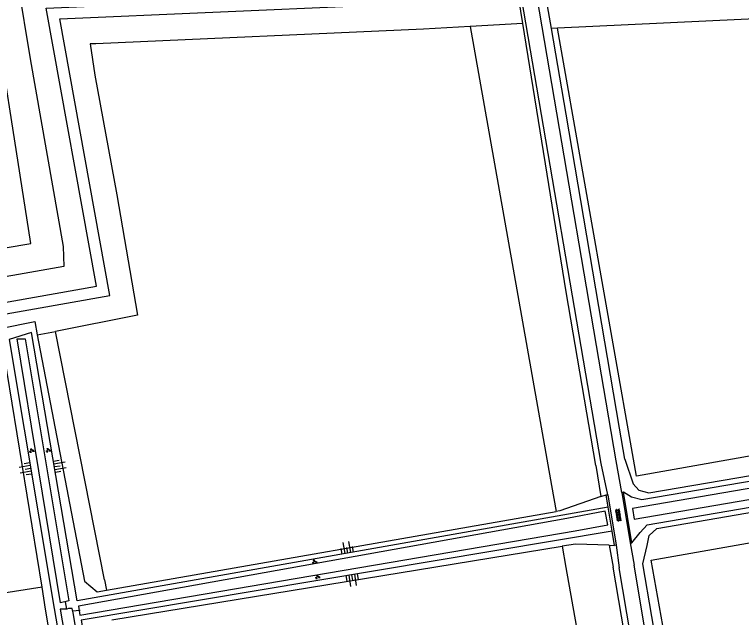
# Model space of a CAD drawing. Extents: x 133000 to 136000, y 400500 to 403500.
# Drawn here: x 134208.5 to 134336.6, y 402325.1 to 402431.3 of the extents above; entities that cross this region are included whole.
import ezdxf

# ---------------------------------------------------------------- set-up
doc = ezdxf.new("R2010")
doc.units = 0
for name, color, linetype in [('gg-afsc-muur', 7, 'Continuous'), ('gg-knt-BGT kruinlijn', 7, 'Continuous'), ('gg-knt-bovenkant onderkant talud', 7, 'Continuous'), ('gg-knt-onverhard', 7, 'Continuous'), ('gg-kntw-bovenkant insteek waterloop', 7, 'Continuous'), ('gg-kntw-greppel-droge sloot', 7, 'Continuous'), ('gg-kwrk-duiker nz buis', 7, 'Continuous'), ('gt-grn-groengrens', 7, 'Continuous'), ('gt-symb-groenvak', 7, 'Continuous'), ('gt-symb-overige verharding', 7, 'Continuous'), ('gt-symb-talud symbool', 7, 'Continuous')]:
    doc.layers.add(name, color=color, linetype=linetype)

# ---------------------------------------------------------------- blocks, each defined once
blk = doc.blocks.new('gt0-OVH')
at = {"layer": 'gt-symb-overige verharding'}
for points in [[(-0.97, 0.3), (-0.97, 0.31), (-0.96, 0.32), (-0.97, 0.33), (-0.97, 0.34), (-0.98, 0.35), (-0.99, 0.35), (-1, 0.36), (-1.01, 0.35), (-1.02, 0.35), (-1.03, 0.34), (-1.03, 0.33), (-1.04, 0.32), (-1.03, 0.31), (-1.03, 0.3), (-1.02, 0.29), (-1.01, 0.29), (-1, 0.28), (-0.99, 0.29), (-0.98, 0.29)], [(-0.87, 0.11), (-0.87, 0.12), (-0.86, 0.13), (-0.87, 0.14), (-0.87, 0.15), (-0.88, 0.16), (-0.89, 0.16), (-0.9, 0.16), (-0.91, 0.16), (-0.92, 0.16), (-0.93, 0.15), (-0.93, 0.14), (-0.94, 0.13), (-0.93, 0.12), (-0.93, 0.11), (-0.92, 0.1), (-0.91, 0.09), (-0.9, 0.09), (-0.89, 0.09), (-0.88, 0.1)], [(-0.77, 0.3), (-0.77, 0.31), (-0.76, 0.32), (-0.77, 0.33), (-0.77, 0.34), (-0.78, 0.35), (-0.79, 0.35), (-0.8, 0.36), (-0.81, 0.35), (-0.82, 0.35), (-0.83, 0.34), (-0.83, 0.33), (-0.84, 0.32), (-0.83, 0.31), (-0.83, 0.3), (-0.82, 0.29), (-0.81, 0.29), (-0.8, 0.28), (-0.79, 0.29), (-0.78, 0.29)], [(-0.67, 0.11), (-0.67, 0.12), (-0.66, 0.13), (-0.67, 0.14), (-0.67, 0.15), (-0.68, 0.16), (-0.69, 0.16), (-0.7, 0.16), (-0.71, 0.16), (-0.72, 0.16), (-0.73, 0.15), (-0.73, 0.14), (-0.74, 0.13), (-0.73, 0.12), (-0.73, 0.11), (-0.72, 0.1), (-0.71, 0.09), (-0.7, 0.09), (-0.69, 0.09), (-0.68, 0.1)], [(-0.57, 0.3), (-0.57, 0.31), (-0.56, 0.32), (-0.57, 0.33), (-0.57, 0.34), (-0.58, 0.35), (-0.59, 0.35), (-0.6, 0.36), (-0.61, 0.35), (-0.62, 0.35), (-0.63, 0.34), (-0.63, 0.33), (-0.64, 0.32), (-0.63, 0.31), (-0.63, 0.3), (-0.62, 0.29), (-0.61, 0.29), (-0.6, 0.28), (-0.59, 0.29), (-0.58, 0.29)], [(-0.47, 0.11), (-0.47, 0.12), (-0.46, 0.13), (-0.47, 0.14), (-0.47, 0.15), (-0.48, 0.16), (-0.49, 0.16), (-0.5, 0.16), (-0.51, 0.16), (-0.52, 0.16), (-0.53, 0.15), (-0.53, 0.14), (-0.54, 0.13), (-0.53, 0.12), (-0.53, 0.11), (-0.52, 0.1), (-0.51, 0.09), (-0.5, 0.09), (-0.49, 0.09), (-0.48, 0.1)], [(-0.37, 0.3), (-0.37, 0.31), (-0.36, 0.32), (-0.37, 0.33), (-0.37, 0.34), (-0.38, 0.35), (-0.39, 0.35), (-0.4, 0.36), (-0.41, 0.35), (-0.42, 0.35), (-0.43, 0.34), (-0.43, 0.33), (-0.44, 0.32), (-0.43, 0.31), (-0.43, 0.3), (-0.42, 0.29), (-0.41, 0.29), (-0.4, 0.28), (-0.39, 0.29), (-0.38, 0.29)], [(-0.27, 0.11), (-0.27, 0.12), (-0.26, 0.13), (-0.27, 0.14), (-0.27, 0.15), (-0.28, 0.16), (-0.29, 0.16), (-0.3, 0.16), (-0.31, 0.16), (-0.32, 0.16), (-0.33, 0.15), (-0.33, 0.14), (-0.34, 0.13), (-0.33, 0.12), (-0.33, 0.11), (-0.32, 0.1), (-0.31, 0.09), (-0.3, 0.09), (-0.29, 0.09), (-0.28, 0.1)], [(-0.17, 0.3), (-0.17, 0.31), (-0.16, 0.32), (-0.17, 0.33), (-0.17, 0.34), (-0.18, 0.35), (-0.19, 0.35), (-0.2, 0.36), (-0.21, 0.35), (-0.22, 0.35), (-0.23, 0.34), (-0.23, 0.33), (-0.24, 0.32), (-0.23, 0.31), (-0.23, 0.3), (-0.22, 0.29), (-0.21, 0.29), (-0.2, 0.28), (-0.19, 0.29), (-0.18, 0.29)], [(-0.07, 0.11), (-0.07, 0.12), (-0.06, 0.13), (-0.07, 0.14), (-0.07, 0.15), (-0.08, 0.16), (-0.09, 0.16), (-0.1, 0.16), (-0.11, 0.16), (-0.12, 0.16), (-0.13, 0.15), (-0.13, 0.14), (-0.14, 0.13), (-0.13, 0.12), (-0.13, 0.11), (-0.12, 0.1), (-0.11, 0.09), (-0.1, 0.09), (-0.09, 0.09), (-0.08, 0.1)], [(0.03, 0.3), (0.03, 0.31), (0.04, 0.32), (0.03, 0.33), (0.03, 0.34), (0.02, 0.35), (0.01, 0.35), (0, 0.36), (-0.01, 0.35), (-0.02, 0.35), (-0.03, 0.34), (-0.03, 0.33), (-0.04, 0.32), (-0.03, 0.31), (-0.03, 0.3), (-0.02, 0.29), (-0.01, 0.29), (0, 0.28), (0.01, 0.29), (0.02, 0.29)], [(0.13, 0.11), (0.13, 0.12), (0.14, 0.13), (0.13, 0.14), (0.13, 0.15), (0.12, 0.16), (0.11, 0.16), (0.1, 0.16), (0.09, 0.16), (0.08, 0.16), (0.07, 0.15), (0.07, 0.14), (0.06, 0.13), (0.07, 0.12), (0.07, 0.11), (0.08, 0.1), (0.09, 0.09), (0.1, 0.09), (0.11, 0.09), (0.12, 0.1)], [(0.23, 0.3), (0.23, 0.31), (0.24, 0.32), (0.23, 0.33), (0.23, 0.34), (0.22, 0.35), (0.21, 0.35), (0.2, 0.36), (0.19, 0.35), (0.18, 0.35), (0.17, 0.34), (0.17, 0.33), (0.16, 0.32), (0.17, 0.31), (0.17, 0.3), (0.18, 0.29), (0.19, 0.29), (0.2, 0.28), (0.21, 0.29), (0.22, 0.29)], [(0.33, 0.11), (0.33, 0.12), (0.34, 0.13), (0.33, 0.14), (0.33, 0.15), (0.32, 0.16), (0.31, 0.16), (0.3, 0.16), (0.29, 0.16), (0.28, 0.16), (0.27, 0.15), (0.27, 0.14), (0.26, 0.13), (0.27, 0.12), (0.27, 0.11), (0.28, 0.1), (0.29, 0.09), (0.3, 0.09), (0.31, 0.09), (0.32, 0.1)], [(0.43, 0.3), (0.43, 0.31), (0.44, 0.32), (0.43, 0.33), (0.43, 0.34), (0.42, 0.35), (0.41, 0.35), (0.4, 0.36), (0.39, 0.35), (0.38, 0.35), (0.37, 0.34), (0.37, 0.33), (0.36, 0.32), (0.37, 0.31), (0.37, 0.3), (0.38, 0.29), (0.39, 0.29), (0.4, 0.28), (0.41, 0.29), (0.42, 0.29)], [(0.53, 0.11), (0.53, 0.12), (0.54, 0.13), (0.53, 0.14), (0.53, 0.15), (0.52, 0.16), (0.51, 0.16), (0.5, 0.16), (0.49, 0.16), (0.48, 0.16), (0.47, 0.15), (0.47, 0.14), (0.46, 0.13), (0.47, 0.12), (0.47, 0.11), (0.48, 0.1), (0.49, 0.09), (0.5, 0.09), (0.51, 0.09), (0.52, 0.1)], [(0.63, 0.3), (0.63, 0.31), (0.64, 0.32), (0.63, 0.33), (0.63, 0.34), (0.62, 0.35), (0.61, 0.35), (0.6, 0.36), (0.59, 0.35), (0.58, 0.35), (0.57, 0.34), (0.57, 0.33), (0.56, 0.32), (0.57, 0.31), (0.57, 0.3), (0.58, 0.29), (0.59, 0.29), (0.6, 0.28), (0.61, 0.29), (0.62, 0.29)], [(0.73, 0.11), (0.73, 0.12), (0.74, 0.13), (0.73, 0.14), (0.73, 0.15), (0.72, 0.16), (0.71, 0.16), (0.7, 0.16), (0.69, 0.16), (0.68, 0.16), (0.67, 0.15), (0.67, 0.14), (0.66, 0.13), (0.67, 0.12), (0.67, 0.11), (0.68, 0.1), (0.69, 0.09), (0.7, 0.09), (0.71, 0.09), (0.72, 0.1)], [(0.83, 0.3), (0.83, 0.31), (0.84, 0.32), (0.83, 0.33), (0.83, 0.34), (0.82, 0.35), (0.81, 0.35), (0.8, 0.36), (0.79, 0.35), (0.78, 0.35), (0.77, 0.34), (0.77, 0.33), (0.76, 0.32), (0.77, 0.31), (0.77, 0.3), (0.78, 0.29), (0.79, 0.29), (0.8, 0.28), (0.81, 0.29), (0.82, 0.29)], [(0.93, 0.11), (0.93, 0.12), (0.94, 0.13), (0.93, 0.14), (0.93, 0.15), (0.92, 0.16), (0.91, 0.16), (0.9, 0.16), (0.89, 0.16), (0.88, 0.16), (0.87, 0.15), (0.87, 0.14), (0.86, 0.13), (0.87, 0.12), (0.87, 0.11), (0.88, 0.1), (0.89, 0.09), (0.9, 0.09), (0.91, 0.09), (0.92, 0.1)], [(1.03, 0.3), (1.03, 0.31), (1.04, 0.32), (1.03, 0.33), (1.03, 0.34), (1.02, 0.35), (1.01, 0.35), (1, 0.36), (0.99, 0.35), (0.98, 0.35), (0.97, 0.34), (0.97, 0.33), (0.96, 0.32), (0.97, 0.31), (0.97, 0.3), (0.98, 0.29), (0.99, 0.29), (1, 0.28), (1.01, 0.29), (1.02, 0.29)], [(-0.97, -0.14), (-0.97, -0.13), (-0.96, -0.12), (-0.97, -0.11), (-0.97, -0.1), (-0.98, -0.09), (-0.99, -0.09), (-1, -0.08), (-1.01, -0.09), (-1.02, -0.09), (-1.03, -0.1), (-1.03, -0.11), (-1.04, -0.12), (-1.03, -0.13), (-1.03, -0.14), (-1.02, -0.15), (-1.01, -0.15), (-1, -0.16), (-0.99, -0.15), (-0.98, -0.15)], [(-0.87, -0.33), (-0.87, -0.32), (-0.86, -0.31), (-0.87, -0.3), (-0.87, -0.29), (-0.88, -0.28), (-0.89, -0.28), (-0.9, -0.28), (-0.91, -0.28), (-0.92, -0.28), (-0.93, -0.29), (-0.93, -0.3), (-0.94, -0.31), (-0.93, -0.32), (-0.93, -0.33), (-0.92, -0.34), (-0.91, -0.35), (-0.9, -0.35), (-0.89, -0.35), (-0.88, -0.34)], [(-0.77, -0.14), (-0.77, -0.13), (-0.76, -0.12), (-0.77, -0.11), (-0.77, -0.1), (-0.78, -0.09), (-0.79, -0.09), (-0.8, -0.08), (-0.81, -0.09), (-0.82, -0.09), (-0.83, -0.1), (-0.83, -0.11), (-0.84, -0.12), (-0.83, -0.13), (-0.83, -0.14), (-0.82, -0.15), (-0.81, -0.15), (-0.8, -0.16), (-0.79, -0.15), (-0.78, -0.15)], [(-0.67, -0.33), (-0.67, -0.32), (-0.66, -0.31), (-0.67, -0.3), (-0.67, -0.29), (-0.68, -0.28), (-0.69, -0.28), (-0.7, -0.28), (-0.71, -0.28), (-0.72, -0.28), (-0.73, -0.29), (-0.73, -0.3), (-0.74, -0.31), (-0.73, -0.32), (-0.73, -0.33), (-0.72, -0.34), (-0.71, -0.35), (-0.7, -0.35), (-0.69, -0.35), (-0.68, -0.34)], [(-0.57, -0.14), (-0.57, -0.13), (-0.56, -0.12), (-0.57, -0.11), (-0.57, -0.1), (-0.58, -0.09), (-0.59, -0.09), (-0.6, -0.08), (-0.61, -0.09), (-0.62, -0.09), (-0.63, -0.1), (-0.63, -0.11), (-0.64, -0.12), (-0.63, -0.13), (-0.63, -0.14), (-0.62, -0.15), (-0.61, -0.15), (-0.6, -0.16), (-0.59, -0.15), (-0.58, -0.15)], [(-0.47, -0.33), (-0.47, -0.32), (-0.46, -0.31), (-0.47, -0.3), (-0.47, -0.29), (-0.48, -0.28), (-0.49, -0.28), (-0.5, -0.28), (-0.51, -0.28), (-0.52, -0.28), (-0.53, -0.29), (-0.53, -0.3), (-0.54, -0.31), (-0.53, -0.32), (-0.53, -0.33), (-0.52, -0.34), (-0.51, -0.35), (-0.5, -0.35), (-0.49, -0.35), (-0.48, -0.34)], [(-0.37, -0.14), (-0.37, -0.13), (-0.36, -0.12), (-0.37, -0.11), (-0.37, -0.1), (-0.38, -0.09), (-0.39, -0.09), (-0.4, -0.08), (-0.41, -0.09), (-0.42, -0.09), (-0.43, -0.1), (-0.43, -0.11), (-0.44, -0.12), (-0.43, -0.13), (-0.43, -0.14), (-0.42, -0.15), (-0.41, -0.15), (-0.4, -0.16), (-0.39, -0.15), (-0.38, -0.15)], [(-0.27, -0.33), (-0.27, -0.32), (-0.26, -0.31), (-0.27, -0.3), (-0.27, -0.29), (-0.28, -0.28), (-0.29, -0.28), (-0.3, -0.28), (-0.31, -0.28), (-0.32, -0.28), (-0.33, -0.29), (-0.33, -0.3), (-0.34, -0.31), (-0.33, -0.32), (-0.33, -0.33), (-0.32, -0.34), (-0.31, -0.35), (-0.3, -0.35), (-0.29, -0.35), (-0.28, -0.34)], [(-0.17, -0.14), (-0.17, -0.13), (-0.16, -0.12), (-0.17, -0.11), (-0.17, -0.1), (-0.18, -0.09), (-0.19, -0.09), (-0.2, -0.08), (-0.21, -0.09), (-0.22, -0.09), (-0.23, -0.1), (-0.23, -0.11), (-0.24, -0.12), (-0.23, -0.13), (-0.23, -0.14), (-0.22, -0.15), (-0.21, -0.15), (-0.2, -0.16), (-0.19, -0.15), (-0.18, -0.15)], [(-0.07, -0.33), (-0.07, -0.32), (-0.06, -0.31), (-0.07, -0.3), (-0.07, -0.29), (-0.08, -0.28), (-0.09, -0.28), (-0.1, -0.28), (-0.11, -0.28), (-0.12, -0.28), (-0.13, -0.29), (-0.13, -0.3), (-0.14, -0.31), (-0.13, -0.32), (-0.13, -0.33), (-0.12, -0.34), (-0.11, -0.35), (-0.1, -0.35), (-0.09, -0.35), (-0.08, -0.34)], [(0.03, -0.14), (0.03, -0.13), (0.04, -0.12), (0.03, -0.11), (0.03, -0.1), (0.02, -0.09), (0.01, -0.09), (0, -0.08), (-0.01, -0.09), (-0.02, -0.09), (-0.03, -0.1), (-0.03, -0.11), (-0.04, -0.12), (-0.03, -0.13), (-0.03, -0.14), (-0.02, -0.15), (-0.01, -0.15), (0, -0.16), (0.01, -0.15), (0.02, -0.15)], [(0.13, -0.33), (0.13, -0.32), (0.14, -0.31), (0.13, -0.3), (0.13, -0.29), (0.12, -0.28), (0.11, -0.28), (0.1, -0.28), (0.09, -0.28), (0.08, -0.28), (0.07, -0.29), (0.07, -0.3), (0.06, -0.31), (0.07, -0.32), (0.07, -0.33), (0.08, -0.34), (0.09, -0.35), (0.1, -0.35), (0.11, -0.35), (0.12, -0.34)], [(0.23, -0.14), (0.23, -0.13), (0.24, -0.12), (0.23, -0.11), (0.23, -0.1), (0.22, -0.09), (0.21, -0.09), (0.2, -0.08), (0.19, -0.09), (0.18, -0.09), (0.17, -0.1), (0.17, -0.11), (0.16, -0.12), (0.17, -0.13), (0.17, -0.14), (0.18, -0.15), (0.19, -0.15), (0.2, -0.16), (0.21, -0.15), (0.22, -0.15)], [(0.33, -0.33), (0.33, -0.32), (0.34, -0.31), (0.33, -0.3), (0.33, -0.29), (0.32, -0.28), (0.31, -0.28), (0.3, -0.28), (0.29, -0.28), (0.28, -0.28), (0.27, -0.29), (0.27, -0.3), (0.26, -0.31), (0.27, -0.32), (0.27, -0.33), (0.28, -0.34), (0.29, -0.35), (0.3, -0.35), (0.31, -0.35), (0.32, -0.34)], [(0.43, -0.14), (0.43, -0.13), (0.44, -0.12), (0.43, -0.11), (0.43, -0.1), (0.42, -0.09), (0.41, -0.09), (0.4, -0.08), (0.39, -0.09), (0.38, -0.09), (0.37, -0.1), (0.37, -0.11), (0.36, -0.12), (0.37, -0.13), (0.37, -0.14), (0.38, -0.15), (0.39, -0.15), (0.4, -0.16), (0.41, -0.15), (0.42, -0.15)], [(0.53, -0.33), (0.53, -0.32), (0.54, -0.31), (0.53, -0.3), (0.53, -0.29), (0.52, -0.28), (0.51, -0.28), (0.5, -0.28), (0.49, -0.28), (0.48, -0.28), (0.47, -0.29), (0.47, -0.3), (0.46, -0.31), (0.47, -0.32), (0.47, -0.33), (0.48, -0.34), (0.49, -0.35), (0.5, -0.35), (0.51, -0.35), (0.52, -0.34)], [(0.63, -0.14), (0.63, -0.13), (0.64, -0.12), (0.63, -0.11), (0.63, -0.1), (0.62, -0.09), (0.61, -0.09), (0.6, -0.08), (0.59, -0.09), (0.58, -0.09), (0.57, -0.1), (0.57, -0.11), (0.56, -0.12), (0.57, -0.13), (0.57, -0.14), (0.58, -0.15), (0.59, -0.15), (0.6, -0.16), (0.61, -0.15), (0.62, -0.15)], [(0.73, -0.33), (0.73, -0.32), (0.74, -0.31), (0.73, -0.3), (0.73, -0.29), (0.72, -0.28), (0.71, -0.28), (0.7, -0.28), (0.69, -0.28), (0.68, -0.28), (0.67, -0.29), (0.67, -0.3), (0.66, -0.31), (0.67, -0.32), (0.67, -0.33), (0.68, -0.34), (0.69, -0.35), (0.7, -0.35), (0.71, -0.35), (0.72, -0.34)], [(0.83, -0.14), (0.83, -0.13), (0.84, -0.12), (0.83, -0.11), (0.83, -0.1), (0.82, -0.09), (0.81, -0.09), (0.8, -0.08), (0.79, -0.09), (0.78, -0.09), (0.77, -0.1), (0.77, -0.11), (0.76, -0.12), (0.77, -0.13), (0.77, -0.14), (0.78, -0.15), (0.79, -0.15), (0.8, -0.16), (0.81, -0.15), (0.82, -0.15)], [(0.93, -0.33), (0.93, -0.32), (0.94, -0.31), (0.93, -0.3), (0.93, -0.29), (0.92, -0.28), (0.91, -0.28), (0.9, -0.28), (0.89, -0.28), (0.88, -0.28), (0.87, -0.29), (0.87, -0.3), (0.86, -0.31), (0.87, -0.32), (0.87, -0.33), (0.88, -0.34), (0.89, -0.35), (0.9, -0.35), (0.91, -0.35), (0.92, -0.34)], [(1.03, -0.14), (1.03, -0.13), (1.04, -0.12), (1.03, -0.11), (1.03, -0.1), (1.02, -0.09), (1.01, -0.09), (1, -0.08), (0.99, -0.09), (0.98, -0.09), (0.97, -0.1), (0.97, -0.11), (0.96, -0.12), (0.97, -0.13), (0.97, -0.14), (0.98, -0.15), (0.99, -0.15), (1, -0.16), (1.01, -0.15), (1.02, -0.15)]]:
    blk.add_lwpolyline(points, close=True, dxfattribs=at)
blk = doc.blocks.new('gt0-GRVAK')
at = {"layer": 'gt-symb-groenvak'}
for p, q in [((-0.11, 0.19), (-0.23, 0.24)), ((-0.18, 0.15), (0.09, 0.15)), ((-0.09, 0.21), (-0.16, 0.32)), ((-0.05, 0.21), (-0.05, 0.39)), ((0, 0.21), (0.06, 0.32)), ((0.01, 0.19), (0.13, 0.24)), ((0.26, -0.05), (0.2, 0.06)), ((0.3, -0.05), (0.3, 0.13)), ((0.35, -0.05), (0.41, 0.06)), ((-0.25, -0.23), (-0.36, -0.18)), ((-0.32, -0.26), (-0.05, -0.26)), ((-0.23, -0.21), (-0.29, -0.1)), ((-0.18, -0.2), (-0.18, -0.02)), ((-0.14, -0.21), (-0.07, -0.1)), ((-0.12, -0.23), (0, -0.18)), ((0.24, -0.07), (0.12, -0.02)), ((0.17, -0.11), (0.44, -0.11)), ((0.37, -0.07), (0.49, -0.02))]:
    blk.add_line(p, q, dxfattribs=at)
blk = doc.blocks.new('gt0-TALUD_1')
at = {"layer": 'gt-symb-talud symbool'}
for p, q in [((-1, -1), (-1, 0)), ((0.5, -2), (0.5, 0)), ((-0.5, -2), (-0.5, 0)), ((0, -1), (0, 0)), ((1, -1), (1, 0))]:
    blk.add_line(p, q, dxfattribs=at)

msp = doc.modelspace()

# ---------------------------------------------------------------- linework, layer by layer
at = {"layer": 'gg-afsc-muur'}
for p, q in [((134312.76, 402346.68), (134313.06, 402346.7)), ((134313.12, 402344.51), (134312.76, 402346.68)), ((134313.06, 402346.7), (134314.53, 402337.83)), ((134315.82, 402347.12), (134315.52, 402347.09)), ((134315.52, 402347.09), (134317, 402338.2)), ((134317.3, 402338.25), (134315.82, 402347.12)), ((134313.82, 402340.27), (134313.12, 402344.51)), ((134314.24, 402337.78), (134313.82, 402340.27)), ((134314.53, 402337.83), (134314.24, 402337.78)), ((134317, 402338.2), (134317.3, 402338.25))]:
    msp.add_line(p, q, dxfattribs=at)
at = {"layer": 'gg-knt-BGT kruinlijn'}
for points in [[(134317.3, 402338.25), (134318.79, 402340.07), (134320.01, 402341.38), (134694.15, 402405.53), (134697.5, 402407.2), (134697.38, 402408.85), (134696.11, 402410.07), (134319.07, 402345.81), (134317.27, 402346.29), (134315.82, 402347.12)], [(134313.12, 402344.51), (134219.57, 402328.02), (134211.52, 402375.28), (134207.56, 402374.04), (134215.51, 402326.66), (134231.32, 402235.26)], [(134313.82, 402340.27), (134220.27, 402324.6), (134235.37, 402235.96)]]:
    msp.add_lwpolyline(points, dxfattribs=at)
at = {"layer": 'gg-knt-bovenkant onderkant talud'}
for p, q in [((134213.36, 402330.39), (134206.34, 402373.65)), ((134311.85, 402346.37), (134312.76, 402346.68)), ((134224.72, 402329.91), (134303.94, 402343.76)), ((134313.32, 402337.81), (134314.24, 402337.78)), ((134225.66, 402324.69), (134305.02, 402337.61))]:
    msp.add_line(p, q, dxfattribs=at)
for points in [[(134316.08, 402352.93), (134317.55, 402348.61), (134318.51, 402347.49), (134320.28, 402347.02), (134696.97, 402411.2), (134710.01, 402419.28)], [(134319.23, 402334.53), (134319.99, 402337.77), (134320.34, 402339.54), (134321.72, 402340.76), (134694.17, 402404.88), (134702.76, 402402.74)], [(134206.34, 402373.65), (134205.96, 402375.96), (134212.08, 402377.18), (134212.53, 402374.84)], [(134212.53, 402374.84), (134220.86, 402331.47), (134223.05, 402329.62), (134224.72, 402329.91)], [(134311.85, 402346.37), (134304.64, 402343.88), (134303.94, 402343.76)], [(134313.32, 402337.81), (134307.4, 402338), (134305.02, 402337.61)], [(134227.92, 402234.67), (134229.29, 402236.55), (134213.98, 402326.57), (134213.36, 402330.39)]]:
    msp.add_lwpolyline(points, dxfattribs=at)
at = {"layer": 'gg-knt-onverhard'}
for p, q in [((134314.56, 402352.67), (134299.3, 402442.19)), ((134311.9, 402352.21), (134296.73, 402440.9)), ((134313.06, 402346.7), (134311.9, 402352.21)), ((134315.52, 402347.09), (134314.56, 402352.67)), ((134314.53, 402337.83), (134315.04, 402333.82)), ((134317, 402338.2), (134317.7, 402334.27)), ((134329.15, 402251.33), (134315.04, 402333.82)), ((134330.36, 402260), (134317.7, 402334.27))]:
    msp.add_line(p, q, dxfattribs=at)
at = {"layer": 'gg-kntw-bovenkant insteek waterloop'}
msp.add_lwpolyline([(134115.18, 402386.08), (134117.04, 402375.02), (134211.39, 402390.93), (134203.51, 402440.99), (134294.04, 402445.19)], dxfattribs=at)
at = {"layer": 'gg-kntw-greppel-droge sloot'}
for points in [[(134317.44, 402344.28), (134317.71, 402342.41), (134696.55, 402407.32), (134696.39, 402409.27), (134317.44, 402344.28)], [(134208.98, 402374.13), (134210.41, 402374.16), (134218.11, 402328.01), (134216.64, 402327.63), (134208.98, 402374.13)], [(134219.81, 402327.07), (134220.05, 402325.47), (134307.34, 402340.31), (134313.06, 402341.38), (134312.61, 402343.79), (134305.84, 402342.51), (134219.81, 402327.07)], [(134218.84, 402325.9), (134218.7, 402326.66), (134218.05, 402326.68), (134217.74, 402326.54), (134216.58, 402326.52), (134232.03, 402236.32), (134234.04, 402236.62), (134218.84, 402325.9)]]:
    msp.add_lwpolyline(points, dxfattribs=at)
at = {"layer": 'gg-kwrk-duiker nz buis'}
for p, q in [((134217.74, 402326.54), (134217.52, 402327.85)), ((134218.68, 402326.26), (134220.09, 402326.38))]:
    msp.add_line(p, q, dxfattribs=at)
at = {"layer": 'gt-grn-groengrens'}
for p, q in [((134298.12, 402429.71), (134297.41, 402434.1)), ((134303.13, 402428.83), (134302.45, 402432.82)), ((134298.12, 402429.71), (134288.81, 402429.18)), ((134288.81, 402429.18), (134303.13, 402348.3)), ((134304.2, 402428.88), (134303.13, 402428.83)), ((134318.11, 402349.96), (134304.2, 402428.88)), ((134710.01, 402419.28), (134318.11, 402349.96)), ((134320.73, 402335.19), (134702.76, 402402.74)), ((134212.53, 402374.84), (134215.71, 402375.45)), ((134224.37, 402331.7), (134215.71, 402375.45)), ((134310.93, 402351.82), (134311.85, 402346.37)), ((134303.13, 402348.3), (134303.94, 402343.76)), ((134313.32, 402337.81), (134313.99, 402333.91)), ((134305.02, 402337.61), (134305.69, 402333.86)), ((134333.92, 402260.63), (134320.73, 402335.19)), ((134305.69, 402333.86), (134320.36, 402251.02)), ((134224.37, 402331.7), (134224.72, 402329.91)), ((134213.36, 402330.39), (134139.31, 402319.15))]:
    msp.add_line(p, q, dxfattribs=at)
for points in [[(134720.73, 402447.58), (134540.82, 402439.5), (134540.82, 402439.5), (134450.02, 402435.37), (134342.81, 402430.67), (134304.2, 402428.88)], [(134296.32, 402440.88), (134218.3, 402437.14), (134209.11, 402436.7), (134211.27, 402423.46), (134217.11, 402390.39), (134217.21, 402386.9), (134163.18, 402377.36), (134117.21, 402368.94)], [(134117.21, 402368.94), (134117.94, 402364.97), (134123.91, 402365.89), (134222.98, 402383.4), (134214.12, 402432.39), (134297.09, 402436.09)], [(134118.57, 402362.9), (134124.34, 402363.92), (134225.3, 402381.78), (134216.49, 402430.49), (134297.41, 402434.1)], [(134288.81, 402429.18), (134280.58, 402428.71), (134222.86, 402426.09), (134221.83, 402426.11), (134222.68, 402420.59), (134226.54, 402399.5), (134230.17, 402378.32), (134215.71, 402375.45)], [(134310.93, 402351.82), (134305.73, 402382.43), (134298.12, 402429.71)], [(134316.08, 402352.93), (134315.14, 402358.41), (134305.72, 402413.73), (134303.13, 402428.83)], [(134327.89, 402252.41), (134324.07, 402275.31), (134316.49, 402319.41), (134313.99, 402333.91)], [(134331.97, 402260.28), (134327.19, 402288.13), (134319.23, 402334.53)]]:
    msp.add_lwpolyline(points, dxfattribs=at)

# ---------------------------------------------------------------- block references
at = {"layer": 'gt-symb-groenvak'}
for p in [(134211.53, 402354.45), (134214.46, 402354.53), (134261.39, 402334.87), (134261.91, 402332.21)]:
    msp.add_blockref('gt0-GRVAK', p, dxfattribs=at)
at = {"layer": 'gt-symb-overige verharding', "rotation": -80.67893929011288}
msp.add_blockref('gt0-OVH', (134314.91, 402343.1), dxfattribs=at)
at = {"layer": 'gt-symb-talud symbool'}
for p, xscale, yscale, rotation in [((134211.37, 402351.39), 0.9995458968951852, 0.999545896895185, -80.55652508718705), ((134215.55, 402351.58), 1.0000424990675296, 1.0000424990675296, 99.61302586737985), ((134267.2, 402336.42), 1.0004249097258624, 1.0004249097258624, -169.9256672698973), ((134267.97, 402332.61), 0.9998844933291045, 0.9998844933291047, 9.207969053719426)]:
    msp.add_blockref('gt0-TALUD_1', p, dxfattribs=dict(at, xscale=xscale, yscale=yscale, rotation=rotation))

doc.saveas('drawing.dxf')
